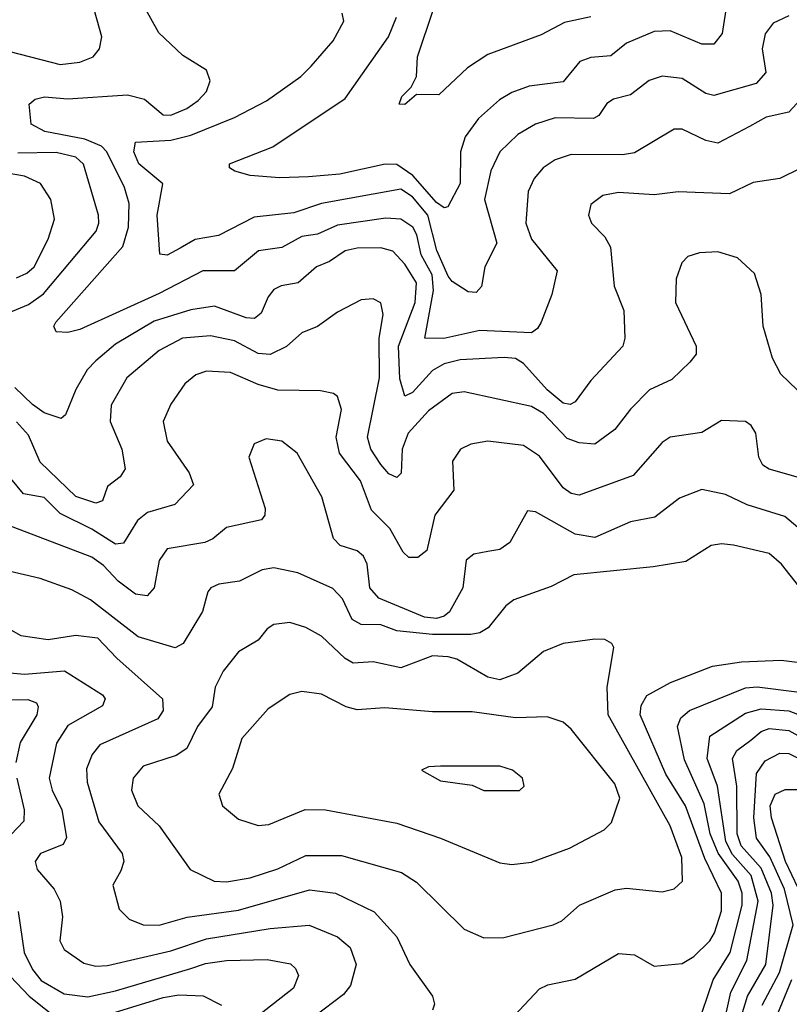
# Model space of a CAD drawing. Extents: x 1308313 to 1441400, y 959662 to 1036319.
# Tile 631 of 656: x 1385583 to 1387526, y 1010695 to 1013178. Entities that reach past the tile are written whole.
import ezdxf

# ---------------------------------------------------------------- set-up
doc = ezdxf.new("R2010")
doc.units = 0

msp = doc.modelspace()

# ---------------------------------------------------------------- linework, layer by layer
at = {"layer": '0CON10XD'}
for points in [[(1385558.1, 1013098.1), (1385685, 1013065.3), (1385735, 1013071.2), (1385768.9, 1013085), (1385784.5, 1013105), (1385790.5, 1013135), (1385765.2, 1013225), (1385776.7, 1013295), (1385834.6, 1013415.4), (1385942.3, 1013555), (1385950.3, 1013575), (1385950, 1013595), (1385885, 1013685.4), (1385845, 1013711.1), (1385815, 1013719.4), (1385765, 1013716.8), (1385685.7, 1013684.3), (1385549.6, 1013640.4)], [(1386507.6, 1012677.6), (1386385, 1012660), (1386335, 1012637.8), (1386295, 1012631.3), (1386245, 1012603.8), (1386185.8, 1012595), (1386125, 1012545.3), (1386045, 1012544.8), (1385935, 1012487.8), (1385735, 1012397.3), (1385705, 1012389.5), (1385675, 1012391.4), (1385668.9, 1012405), (1385674.6, 1012415), (1385843.4, 1012606.6), (1385858.1, 1012655), (1385859.7, 1012715), (1385847.8, 1012755), (1385802.8, 1012845), (1385789.5, 1012859.5), (1385747.1, 1012877.1), (1385646.5, 1012896.5), (1385611.9, 1012915), (1385606.9, 1012965), (1385621.9, 1012978.1), (1385646, 1012984), (1385705, 1012978.9), (1385855, 1012988.6), (1385897.8, 1012977.8), (1385945, 1012938.5), (1385965, 1012937.6), (1386005, 1012954.8), (1386033.6, 1012975), (1386055, 1012997.1), (1386064.3, 1013024.3), (1386055, 1013050.8), (1385995, 1013088.1), (1385934, 1013145), (1385873.5, 1013255)], [(1387369.2, 1013225), (1387356.6, 1013143.4), (1387335, 1013116.4), (1387305, 1013117.1), (1387225, 1013150), (1387185, 1013148.7), (1387115, 1013119.1), (1387075, 1013087.6), (1387025, 1013083.2), (1386997.4, 1013072.6), (1386955, 1013021.3), (1386869.3, 1013010.7), (1386825, 1012994.7), (1386794.1, 1012975.9), (1386741.2, 1012928.8), (1386707.4, 1012882.6), (1386695.6, 1012845), (1386694.7, 1012765.3), (1386663.5, 1012706.5), (1386655, 1012704.1), (1386635, 1012717.2), (1386575.6, 1012785.6), (1386535, 1012812.8), (1386505.8, 1012814.2), (1386391.4, 1012788.6), (1386311.7, 1012781.7), (1386239.3, 1012779.3), (1386165, 1012785.3), (1386125.9, 1012795.9), (1386112.5, 1012805), (1386112.5, 1012815), (1386222.4, 1012857.6), (1386405, 1012980), (1386514.3, 1013135), (1386534.6, 1013184.6)], [(1387025, 1013185.9), (1386958.3, 1013171.7), (1386899.5, 1013140.5), (1386765, 1013090.8), (1386713.2, 1013056.8), (1386640.9, 1012989.1), (1386585, 1012989.6), (1386555, 1012964.4), (1386541.4, 1012965), (1386547.8, 1012985), (1386571.7, 1013008.3), (1386584.6, 1013035), (1386586.9, 1013085), (1386627.6, 1013205)], [(1387525, 1013188.5), (1387485, 1013169.5), (1387465, 1013142.9), (1387457.1, 1013105), (1387466.8, 1013045), (1387442.2, 1013017.8), (1387335, 1012987.2), (1387315, 1012992.2), (1387255, 1013029.7), (1387205, 1013035.8), (1387172.2, 1013025), (1387125, 1012988.7), (1387081.9, 1012978.1), (1387065, 1012966.7), (1387045, 1012936.4), (1387031.2, 1012928.8), (1386935, 1012931), (1386885.2, 1012914.8), (1386840.8, 1012889.2), (1386794.8, 1012845.2), (1386772.7, 1012797.3), (1386756.2, 1012725), (1386787.7, 1012615), (1386756.9, 1012555), (1386748.5, 1012505), (1386735, 1012490.4), (1386715, 1012491.8), (1386675, 1012517.9), (1386665, 1012531.3), (1386636.1, 1012596.1), (1386613.1, 1012685), (1386575, 1012731.6), (1386545, 1012750.6), (1386345, 1012714.8), (1386275, 1012691.4), (1386175, 1012680.4), (1386085, 1012634.2), (1386026, 1012624), (1385988.3, 1012601.7), (1385955, 1012584.7), (1385936.6, 1012586.6), (1385930, 1012685), (1385944.2, 1012764.2), (1385884.1, 1012815), (1385871.3, 1012845), (1385875, 1012869.4), (1385965, 1012874.1), (1386015, 1012886.9), (1386125, 1012931.9), (1386206.4, 1012973.6), (1386293.1, 1013035), (1386319.2, 1013060.8), (1386374.3, 1013125), (1386401.4, 1013175), (1386396.7, 1013195)], [(1387555, 1012978.2), (1387525, 1012945.4), (1387467.2, 1012932.8), (1387425, 1012908.9), (1387345, 1012867.3), (1387315, 1012873.4), (1387255, 1012902.3), (1387235, 1012902.1), (1387135, 1012842.2), (1387105, 1012837.3), (1386975, 1012838.6), (1386935, 1012824.7), (1386904.5, 1012805), (1386881.8, 1012778.2), (1386866.9, 1012745), (1386860.6, 1012665), (1386874.7, 1012625), (1386940, 1012545), (1386926.7, 1012485), (1386899.2, 1012415), (1386890.6, 1012399.4), (1386875, 1012388.4), (1386745, 1012394), (1386654, 1012374), (1386606, 1012375), (1386627.9, 1012495), (1386624.5, 1012535), (1386596.7, 1012585), (1386585.7, 1012635.7), (1386575.1, 1012655.1), (1386545, 1012675.2), (1386507.6, 1012677.6)], [(1385535, 1012430.7), (1385605, 1012459.8), (1385643.5, 1012486.5), (1385775.9, 1012645), (1385783.2, 1012665), (1385781.7, 1012685), (1385744, 1012814), (1385725, 1012831.7), (1385675, 1012843.4), (1385578.1, 1012841.8)], [(1385575, 1012527.6), (1385601.1, 1012538.9), (1385619.4, 1012555), (1385655.3, 1012625), (1385670.7, 1012675), (1385661.6, 1012725), (1385635.4, 1012765), (1385595, 1012783.7), (1385487.6, 1012802.4)], [(1387555, 1012803.6), (1387502.3, 1012777.7), (1387435, 1012767.7), (1387375, 1012738.9), (1387245, 1012744.6), (1387185, 1012736.8), (1387095, 1012742.2), (1387054.7, 1012735.3), (1387025, 1012712), (1387018.9, 1012685), (1387026.9, 1012665), (1387060.3, 1012630.3), (1387074.6, 1012605), (1387083.4, 1012506.6), (1387108.2, 1012445), (1387110.4, 1012375), (1387105.6, 1012355), (1387025, 1012268.1), (1386985.6, 1012214.4), (1386972.5, 1012207.5), (1386955, 1012210.9), (1386915, 1012244.5), (1386855, 1012311.2), (1386835, 1012323.5), (1386806.2, 1012326.2), (1386695, 1012320), (1386655, 1012310.5), (1386625, 1012293.8), (1386575, 1012237.6), (1386555, 1012228.6), (1386542.5, 1012272.5), (1386539.5, 1012355), (1386581.5, 1012465), (1386584.5, 1012515), (1386555, 1012561.9), (1386525, 1012594.7), (1386495, 1012602.6), (1386435, 1012601.9), (1386405, 1012595.2), (1386365, 1012568.6), (1386331.9, 1012555), (1386285.7, 1012514.3), (1386243.1, 1012506.9), (1386225, 1012497.5), (1386210.5, 1012479.5), (1386192.3, 1012437.7), (1386175.6, 1012424.4), (1386155, 1012426.1), (1386075, 1012455.6), (1386015, 1012446.9), (1385922.2, 1012417.8), (1385825, 1012359.8), (1385775, 1012318.2), (1385753.3, 1012295), (1385724.8, 1012245.2), (1385698.5, 1012181.5), (1385687.6, 1012172.4), (1385645, 1012186.7), (1385615, 1012207.8), (1385570.5, 1012250.5)], [(1387545.3, 1012245), (1387504.5, 1012284.5), (1387483.8, 1012325), (1387459.6, 1012405), (1387454.6, 1012485), (1387438.3, 1012538.3), (1387395, 1012578.1), (1387345, 1012592.5), (1387299.3, 1012590.7), (1387269.3, 1012580.7), (1387254.6, 1012565.4), (1387240, 1012525), (1387238.5, 1012465), (1387290.8, 1012355), (1387291.1, 1012335), (1387275, 1012314.4), (1387228.9, 1012271.1), (1387173.3, 1012245), (1387125, 1012196.2), (1387085, 1012144.6), (1387035, 1012107.3), (1386995, 1012110.7), (1386965, 1012121.6), (1386905.7, 1012185), (1386875, 1012202.9), (1386705, 1012240), (1386675, 1012235.3), (1386615, 1012191.4), (1386563.7, 1012135), (1386548.9, 1012095), (1386545.8, 1012034.2), (1386535, 1012023.5), (1386515, 1012033.1), (1386495, 1012056.1), (1386469.6, 1012095), (1386461, 1012125), (1386491.5, 1012275), (1386490.3, 1012375), (1386500.6, 1012435), (1386495, 1012464), (1386475, 1012474.5), (1386445, 1012471.5), (1386385, 1012440.4), (1386335, 1012404.7), (1386295, 1012388.9), (1386256.3, 1012353.7), (1386215, 1012333.8), (1386185, 1012336), (1386125, 1012368.3), (1386065, 1012381.1), (1385994.4, 1012375), (1385935, 1012344.3), (1385853.9, 1012275), (1385813.9, 1012206.1), (1385811.4, 1012165), (1385840.6, 1012095), (1385849.5, 1012045), (1385837.1, 1012025), (1385805, 1012000.8), (1385792.5, 1011965), (1385775, 1011958.4), (1385725, 1011975.2), (1385635, 1012062.5), (1385605, 1012130.3), (1385575, 1012163.7)], [(1387555, 1012021.8), (1387475, 1012044.8), (1387459.2, 1012055), (1387448.8, 1012075), (1387441.1, 1012135), (1387429.5, 1012155), (1387415, 1012164.5), (1387355, 1012167.3), (1387305, 1012136.9), (1387224.8, 1012125.2), (1387205, 1012112.1), (1387131.8, 1012028.2), (1386995, 1011979.3), (1386975, 1011983.4), (1386955, 1011997.8), (1386895, 1012077.3), (1386855, 1012104.1), (1386765, 1012115.3), (1386722.3, 1012107.7), (1386695.8, 1012095), (1386675.6, 1012065), (1386678.8, 1011991.2), (1386631.2, 1011928.8), (1386610.8, 1011839.2), (1386588.3, 1011821.8), (1386565, 1011821.5), (1386551.2, 1011835), (1386517.6, 1011895), (1386470.8, 1011940.8), (1386443, 1012015), (1386390.4, 1012085), (1386382.3, 1012125), (1386395.3, 1012195.3), (1386385, 1012227.5), (1386375, 1012235.6), (1386342.2, 1012242.2), (1386235, 1012244), (1386185, 1012257.9), (1386115, 1012288.1), (1386055, 1012291.6), (1386027.6, 1012282.4), (1385999.9, 1012260.1), (1385965, 1012208.6), (1385945.4, 1012165), (1385955.5, 1012115), (1386011.2, 1012035), (1386021.5, 1012005), (1385974.3, 1011955.7), (1385905.5, 1011935), (1385880.8, 1011915), (1385845, 1011858.2), (1385825, 1011855.2), (1385765, 1011893.3), (1385685, 1011933.1), (1385645, 1011972.7), (1385592.6, 1011982.6), (1385545, 1012040.4)], [(1387596.1, 1011856.1), (1387514.8, 1011924.8), (1387419.2, 1011955), (1387365, 1011980.4), (1387305, 1011992.9), (1387248.8, 1011971.2), (1387186.6, 1011923.4), (1387125, 1011911.3), (1387035, 1011872.5), (1386985, 1011880.6), (1386885, 1011936.7), (1386865, 1011939.2), (1386820.7, 1011859.3), (1386795, 1011842.3), (1386765, 1011836.7), (1386729.8, 1011830.2), (1386710, 1011815), (1386702.1, 1011745), (1386668.1, 1011685), (1386655, 1011673.4), (1386635, 1011667.6), (1386605, 1011671.6), (1386489.3, 1011719.3), (1386467.2, 1011745), (1386460.4, 1011805), (1386451.2, 1011825), (1386435, 1011838.8), (1386391.7, 1011851.7), (1386375, 1011869.4), (1386346.1, 1011975), (1386283.5, 1012085), (1386245, 1012115.6), (1386205, 1012121.4), (1386175, 1012108.8), (1386161.4, 1012075), (1386202.5, 1011945), (1386201.8, 1011928.2), (1386193.2, 1011916.8), (1386105, 1011897.5), (1386071, 1011869), (1386050.1, 1011859.9), (1385955, 1011844), (1385935, 1011814.3), (1385922.4, 1011745), (1385905.2, 1011724.8), (1385875, 1011729.1), (1385832, 1011762), (1385795, 1011801.5), (1385765, 1011822.3), (1385495, 1011925.3)], [(1387549.7, 1011749.7), (1387506.2, 1011805), (1387475, 1011831.5), (1387385, 1011852.8), (1387355, 1011856.6), (1387328.3, 1011851.7), (1387265, 1011811.8), (1387182, 1011798), (1386981.8, 1011778.2), (1386925, 1011748.7), (1386830.6, 1011715), (1386810.3, 1011699.7), (1386765.5, 1011644.5), (1386745, 1011631.4), (1386722.2, 1011627.8), (1386625, 1011627.4), (1386535, 1011637.1), (1386495, 1011651.6), (1386445, 1011652.4), (1386422.6, 1011665), (1386397.6, 1011717.6), (1386373.3, 1011743.3), (1386285, 1011783.3), (1386225, 1011795.3), (1386195, 1011790.7), (1386137.7, 1011762.3), (1386085.9, 1011754.1), (1386065.7, 1011745), (1386057.8, 1011735), (1386044.7, 1011685.3), (1385995.5, 1011605), (1385975.8, 1011594.2), (1385881.9, 1011621.9), (1385761.9, 1011715), (1385715, 1011740.4), (1385635, 1011768.4), (1385515, 1011796.2)], [(1385515, 1011664.5), (1385586.2, 1011625), (1385655, 1011614.7), (1385725, 1011625.9), (1385779.5, 1011619.5), (1385828.1, 1011568.1), (1385943.9, 1011465), (1385945.4, 1011435.4), (1385931.8, 1011415), (1385785, 1011349.4), (1385766.3, 1011325), (1385751.5, 1011288.5), (1385753.2, 1011255), (1385782.9, 1011155), (1385841.8, 1011075), (1385846.1, 1011055), (1385838.6, 1011031.4), (1385818.2, 1010995), (1385834.5, 1010935), (1385859.2, 1010909.2), (1385895, 1010894.7), (1385935, 1010894.4), (1386005.5, 1010914.5), (1386135, 1010932.3), (1386315, 1010983.5), (1386380, 1010975), (1386478.2, 1010928.2), (1386534.7, 1010865), (1386567.9, 1010795), (1386625.5, 1010715.5), (1386630, 1010695), (1386625, 1010680)], [(1386755, 1010862.5), (1386805, 1010863.5), (1386930, 1010895), (1386951.2, 1010905), (1386996, 1010945), (1387086.3, 1010983.7), (1387115, 1010987.5), (1387205, 1010978.1), (1387235, 1010985.8), (1387256.2, 1011005), (1387254.8, 1011065), (1387224.8, 1011145), (1387068.8, 1011425), (1387066, 1011495), (1387083.3, 1011595), (1387077.5, 1011605), (1387060, 1011615), (1387035, 1011615.8), (1386955, 1011604.4), (1386905, 1011584.4), (1386840.3, 1011529.7), (1386795, 1011513.3), (1386765, 1011519.8), (1386686.4, 1011565), (1386665, 1011571.5), (1386625, 1011573.5), (1386590.1, 1011559.9), (1386545, 1011543.2), (1386475, 1011558.6), (1386425, 1011555.3), (1386405, 1011566.9), (1386345, 1011623.2), (1386305.8, 1011645), (1386265, 1011657.7), (1386225, 1011652.7), (1386208.1, 1011641.9), (1386185, 1011613.6), (1386135, 1011583.5), (1386097.1, 1011535), (1386076.6, 1011495), (1386068.9, 1011445), (1386031.9, 1011395), (1386005, 1011340), (1385977.8, 1011322.2), (1385894.8, 1011295.2), (1385869.6, 1011265), (1385865.3, 1011235), (1385881.5, 1011195), (1385935.5, 1011145), (1386013.1, 1011035), (1386074, 1011005), (1386105, 1011003.2), (1386165, 1011013.5), (1386235, 1011036.3), (1386305, 1011070.2), (1386395, 1011069.6), (1386546.9, 1011026.9), (1386585, 1011002.7), (1386705, 1010884.4), (1386755, 1010862.5)], [(1386793.3, 1010625), (1386895, 1010733.6), (1386915.9, 1010744.1), (1386985, 1010758), (1387095, 1010822.7), (1387135, 1010819.1), (1387185, 1010790.6), (1387255, 1010797.3), (1387285, 1010815.4), (1387325, 1010854.7), (1387337.4, 1010875), (1387355, 1010930), (1387354.8, 1010975), (1387312.6, 1011062.6), (1387264, 1011195), (1387214.5, 1011275), (1387149, 1011425), (1387151.7, 1011448.3), (1387166.4, 1011473.6), (1387226.2, 1011506.2), (1387332, 1011548), (1387405, 1011558.8), (1387505, 1011562.9), (1387585, 1011552.3)], [(1385465, 1011538.8), (1385595, 1011527.4), (1385695.8, 1011535.8), (1385791.8, 1011475), (1385798.5, 1011465), (1385792.3, 1011447.7), (1385705, 1011398.1), (1385676.4, 1011353.6), (1385657.1, 1011265), (1385664.8, 1011235), (1385689.1, 1011185), (1385701.6, 1011115), (1385692.6, 1011097.4), (1385635.6, 1011075), (1385622.5, 1011055), (1385626.9, 1011035), (1385669.7, 1010985), (1385685.3, 1010955), (1385690.8, 1010915), (1385684.8, 1010855), (1385695, 1010833.2), (1385745, 1010798.6), (1385775, 1010791.1), (1385805, 1010792.2), (1385965, 1010829.4), (1386055, 1010860), (1386215, 1010885.5), (1386314.1, 1010894.1), (1386385, 1010864.7), (1386417.5, 1010837.5), (1386432.4, 1010795), (1386418, 1010742), (1386400.5, 1010719.5), (1386303.1, 1010645)], [(1387292.5, 1010635), (1387333.5, 1010756.5), (1387376.8, 1010825), (1387406.5, 1010945), (1387407.1, 1010975), (1387396.5, 1011005), (1387345.9, 1011075.9), (1387326.4, 1011125), (1387310.6, 1011200.6), (1387261.3, 1011311.3), (1387243.4, 1011395), (1387252.4, 1011417.6), (1387274, 1011436), (1387415, 1011492.9), (1387445, 1011495.1), (1387545, 1011482.7)], [(1385485, 1011462.2), (1385603.3, 1011463.3), (1385625.4, 1011455), (1385629.7, 1011445), (1385626.1, 1011425), (1385584, 1011355), (1385573, 1011305)], [(1386825, 1011047.1), (1386875, 1011053.1), (1386971.3, 1011088.7), (1387058.6, 1011135), (1387076.6, 1011153.4), (1387098, 1011215), (1387085, 1011251.2), (1386975, 1011389.1), (1386955, 1011406.2), (1386915, 1011420), (1386835, 1011417.4), (1386725, 1011432.8), (1386625, 1011432), (1386505, 1011442.2), (1386435, 1011437.2), (1386407.1, 1011445), (1386345, 1011476.8), (1386295, 1011483.6), (1386265, 1011476.4), (1386210.4, 1011439.6), (1386143.6, 1011365), (1386120.5, 1011289.5), (1386085.6, 1011225), (1386095.4, 1011195.4), (1386135, 1011161.9), (1386185, 1011145.5), (1386211.8, 1011148.2), (1386304.1, 1011185.9), (1386355, 1011184.8), (1386535, 1011151.2), (1386645, 1011113.3), (1386795, 1011051.2), (1386825, 1011047.1)], [(1387334.2, 1010525.8), (1387378.6, 1010725), (1387418.3, 1010805), (1387447.1, 1010955), (1387429.2, 1011019.2), (1387382.1, 1011072.1), (1387366, 1011105), (1387344.9, 1011245), (1387318.3, 1011315), (1387325, 1011371.2), (1387415, 1011428.9), (1387455, 1011440.1), (1387525, 1011434.7), (1387665, 1011381)], [(1387386.9, 1010605), (1387419.9, 1010715), (1387466.4, 1010795), (1387484.7, 1010945), (1387480.9, 1010975), (1387455, 1011037.9), (1387404, 1011094), (1387394.6, 1011125), (1387393.7, 1011245), (1387382.2, 1011315), (1387393.3, 1011335), (1387429.1, 1011360.9), (1387455, 1011382.6), (1387475, 1011390.7), (1387525, 1011385.6), (1387655, 1011313.3)], [(1387457.5, 1010692.5), (1387500.9, 1010775), (1387535.6, 1010895), (1387514, 1010985), (1387476.3, 1011066.3), (1387443.4, 1011113.4), (1387436.2, 1011165), (1387443, 1011277), (1387465, 1011309), (1387501.7, 1011328.3), (1387525, 1011327.6), (1387545, 1011317.3)], [(1386845, 1011234.2), (1386856.2, 1011245), (1386852.5, 1011265), (1386826.7, 1011285), (1386795, 1011295.7), (1386645, 1011295.6), (1386615, 1011293.3), (1386597.5, 1011285), (1386645, 1011258), (1386725, 1011247.5), (1386755, 1011234.3), (1386845, 1011234.2)], [(1385576, 1011265), (1385594.7, 1011185.3), (1385593.3, 1011156.7), (1385545.1, 1011104.9)], [(1387547.8, 1010987.8), (1387515.9, 1011055), (1387480.9, 1011165), (1387477.8, 1011195), (1387490, 1011225), (1387515, 1011236.1), (1387545, 1011236.8)], [(1385578.9, 1010928.9), (1385594.1, 1010825), (1385615, 1010782.7), (1385637.5, 1010755), (1385695, 1010721.1), (1385755, 1010713.7), (1385825, 1010728.2), (1386015, 1010785.1), (1386052.2, 1010797.8), (1386105, 1010805.2), (1386207.9, 1010807.9), (1386266.3, 1010796.3), (1386279.5, 1010785), (1386286.9, 1010766.9), (1386274.6, 1010735), (1386146.4, 1010635)], [(1385559.9, 1010765), (1385606.7, 1010715), (1385685, 1010652.6)], [(1387485, 1010643.2), (1387532.5, 1010757.5)], [(1385735, 1010646.8), (1385945, 1010712), (1385985, 1010718.5), (1386046.1, 1010716.1), (1386092.4, 1010692.4)]]:
    msp.add_lwpolyline(points, dxfattribs=at)

doc.saveas('drawing.dxf')
